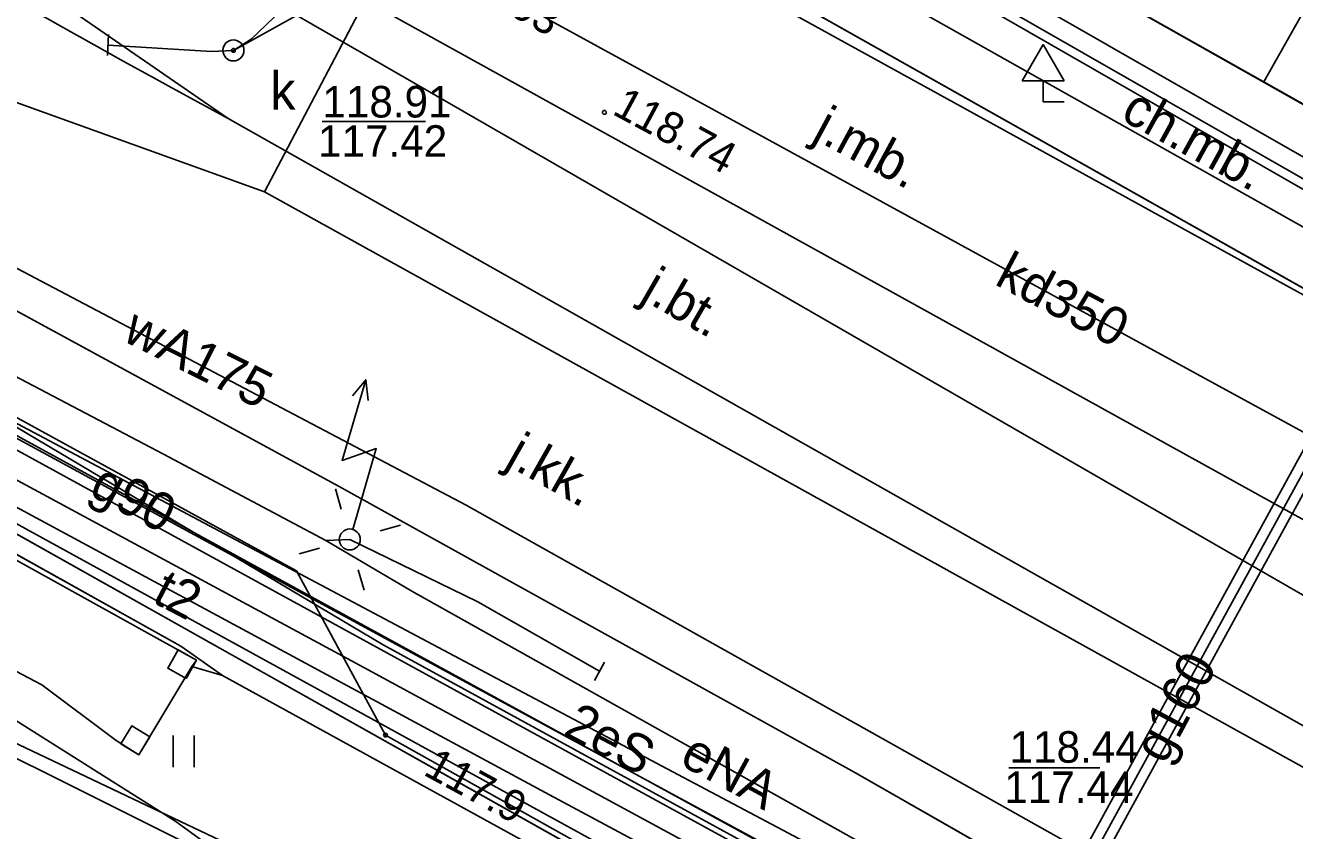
# Model space of a CAD drawing. Extents: x 6434771 to 6436222, y 5663454 to 5664782.
# Drawn here: x 6434953.97 to 6434984.12, y 5664036.61 to 5664055.74 of the extents above; entities that cross this region are included whole.
import ezdxf

# ---------------------------------------------------------------- set-up
doc = ezdxf.new("R2010")
doc.units = 0
for name, color, linetype in [('Warstwa 1', 7, 'Continuous'), ('Warstwa 10', 7, 'Continuous'), ('Warstwa 11', 7, 'Continuous'), ('Warstwa 12', 7, 'Continuous'), ('Warstwa 13', 7, 'Continuous'), ('Warstwa 14', 7, 'Continuous'), ('Warstwa 2', 7, 'Continuous'), ('Warstwa 20', 7, 'Continuous'), ('Warstwa 25', 7, 'Continuous'), ('Warstwa 31', 7, 'Continuous'), ('Warstwa 33', 7, 'Continuous'), ('Warstwa 37', 7, 'Continuous'), ('Warstwa 4', 7, 'Continuous'), ('Warstwa 40', 7, 'Continuous'), ('Warstwa 5', 7, 'Continuous'), ('Warstwa 6', 7, 'Continuous'), ('Warstwa 7', 7, 'Continuous'), ('Warstwa 8', 7, 'Continuous'), ('Warstwa 9', 7, 'Continuous')]:
    doc.layers.add(name, color=color, linetype=linetype)

msp = doc.modelspace()

# ---------------------------------------------------------------- linework, layer by layer
at = {"layer": 'Warstwa 1'}
for p, q in [((6434957.736, 5664068.872), (6435011.285, 5664038.642)), ((6434957.736, 5664068.872), (6435011.285, 5664038.642)), ((6434951.952, 5664044.671), (6434980.58, 5664028.593)), ((6434951.952, 5664044.671), (6434980.58, 5664028.593))]:
    msp.add_line(p, q, dxfattribs=at)
at = {"layer": 'Warstwa 10'}
for p, q in [((6434958.888, 5664068.218), (6435070.884, 5664005.038)), ((6434983.387, 5664054.398), (6434985.616, 5664058.348))]:
    msp.add_line(p, q, dxfattribs=at)
for points in [[(6435039.27, 5663995.38), (6435030.2, 5664000.49), (6435026.78, 5664002.49), (6435005.3, 5664015.02), (6435001.82, 5664020.36), (6434989.95, 5664026.95), (6434987.82, 5664026.16), (6434986.6, 5664026.34), (6434978.53, 5664030.75), (6434978.42, 5664032.99), (6434977.19, 5664033.85), (6434965.42, 5664040.09), (6434950.99, 5664047.76), (6434936.21, 5664055.56), (6434923.51, 5664061.95), (6434922, 5664062.6), (6434919.82, 5664061.67), (6434916.14, 5664063.34), (6434915.04, 5664064.99), (6434913.7, 5664066.79), (6434899.99, 5664073.52), (6434899.07, 5664073.93), (6434899.76, 5664075.88), (6434904.43, 5664090.76)], [(6434957.278, 5664085.628), (6434956.006, 5664082.103), (6434955.669, 5664077.427), (6434956.205, 5664069.64), (6434958.747, 5664067.252), (6434998.275, 5664044.633), (6435039.608, 5664021.298), (6435060.023, 5664010.8), (6435071.579, 5664004.164), (6435087.417, 5663995.484)], [(6434898.671, 5664074.419), (6434902.76, 5664072.365), (6434912.576, 5664067.627), (6434922.039, 5664062.843), (6434928.491, 5664059.745), (6434937.421, 5664055.317), (6434945.409, 5664050.998), (6434960.407, 5664042.783), (6434962.523, 5664038.882), (6434979.882, 5664029.167), (6434995.86, 5664020.139), (6435019.103, 5664006.754), (6435039.449, 5663995.035), (6435046.546, 5663989.977), (6435049.657, 5663987.84), (6435051.881, 5663986.317), (6435053.049, 5663985.633), (6435057.374, 5663981.038), (6435060.712, 5663977.517), (6435062.186, 5663975.788), (6435062.844, 5663975.005)], [(6434897.799, 5664073.869), (6434902.99, 5664071.376), (6434906.697, 5664069.461), (6434912.456, 5664066.861), (6434925.794, 5664060.729), (6434928.609, 5664060.01), (6434931.137, 5664057.624), (6434949.054, 5664048.986), (6434962.469, 5664041.023), (6434978.882, 5664032.044), (6434990.046, 5664026.529), (6434993.502, 5664024.497), (6435013.504, 5664012.944), (6435029.359, 5664004.111), (6435038.639, 5663997.479)], [(6434896.42, 5664071.06), (6434898.16, 5664073.03), (6434900.23, 5664072.06), (6434923.31, 5664061.23), (6434926.55, 5664059.81), (6434927.25, 5664060), (6434930.24, 5664058.57), (6434930.73, 5664057.88), (6434948.57, 5664048.49), (6434986.66, 5664027.63), (6435008.6, 5664015.27), (6435029.24, 5664003.72), (6435037.15, 5663998.25), (6435049.94, 5663990.19), (6435056.65, 5663985.18), (6435065.79, 5663976.31), (6435067.86, 5663972.11), (6435071.01, 5663962.36), (6435072.82, 5663959.6), (6435082.35, 5663954.64), (6435097.639, 5663946.244)]]:
    msp.add_lwpolyline(points, dxfattribs=at)
at = {"layer": 'Warstwa 12'}
for points in [[(6434955.424, 5664107.808), (6434955.42, 5664107.13), (6434955.35, 5664106.73), (6434954.08, 5664104.27), (6434950.89, 5664100.97), (6434957.06, 5664088.94), (6434955.1, 5664084.25), (6434954.64, 5664077.68), (6434954.42, 5664077.06), (6434954.6, 5664076.43), (6434956.16, 5664068.01), (6435007.47, 5664038.56), (6435008.58, 5664038.52), (6435069.89, 5664004.61), (6435071.25, 5664003.11), (6435083.95, 5663996.72), (6435086.33, 5663998.08), (6435116.04, 5663981.22), (6435116.39, 5663980.605)], [(6434993.035, 5664044.543), (6434953.276, 5664066.436), (6434950.872, 5664066.165), (6434935.02, 5664073.587), (6434925.792, 5664077.919), (6434923.971, 5664078.731), (6434922.637, 5664082.548), (6434920.786, 5664083.31), (6434921.804, 5664088.928), (6434925.227, 5664090.736), (6434928.868, 5664092.515)], [(6435145.416, 5663965.523), (6435131.892, 5663973.134), (6435121.956, 5663978.76), (6435118.167, 5663980.884), (6435116.886, 5663981.615), (6435116.214, 5663981.95), (6435111.258, 5663983.451), (6435109.878, 5663982.721), (6435106.161, 5663984.541), (6435100.509, 5663987.262), (6435094.259, 5663992.186), (6435082.196, 5663998.174), (6435065.808, 5664006.401), (6435059.638, 5664009.555), (6435039.16, 5664020.663), (6434998.052, 5664044.242), (6434958.452, 5664066.903), (6434956.205, 5664069.64), (6434955.669, 5664077.427), (6434956.006, 5664082.103), (6434957.278, 5664085.628)], [(6434879.158, 5664078.856), (6434884.466, 5664077.041), (6434884.943, 5664076.892), (6434885.361, 5664076.61), (6434904.643, 5664068.316), (6434925.269, 5664058.705), (6434945.05, 5664048.685), (6434974.567, 5664032.476), (6434974.989, 5664032.261), (6434975.127, 5664032.48), (6434976.891, 5664035.328), (6434977.019, 5664035.547), (6434977.471, 5664035.311), (6435021.423, 5664010.318), (6435021.865, 5664010.097), (6435021.856, 5664009.772), (6435020.661, 5664007.687), (6435020.508, 5664007.434), (6435020.935, 5664007.143), (6435043.134, 5663993.734), (6435056.442, 5663986.832), (6435065.286, 5663979.645), (6435065.567, 5663979.291)], [(6434894.319, 5664076.855), (6434899.034, 5664074.635), (6434910.187, 5664069.52), (6434918.232, 5664065.643), (6434923.041, 5664063.274), (6434939.654, 5664054.781), (6434943.177, 5664052.923), (6434943.617, 5664053.257), (6434943.341, 5664052.866), (6434957.251, 5664045.557), (6434961.102, 5664043.502), (6434963.144, 5664042.299), (6434980.683, 5664032.471), (6434984.165, 5664030.523)], [(6435076.981, 5663977.987), (6435060.8, 5663986.83), (6435044.672, 5663995.689), (6435035.779, 5664000.664), (6435026.559, 5664005.848), (6435021.216, 5664008.862), (6435015.543, 5664011.986), (6435005.727, 5664017.515), (6434993.895, 5664024.292), (6434988.15, 5664027.391), (6434986.652, 5664028.144), (6434985.953, 5664028.56), (6434978.495, 5664032.512), (6434971.253, 5664036.441), (6434966.665, 5664038.927), (6434949.941, 5664048.002), (6434948.145, 5664048.942), (6434947.222, 5664049.507), (6434943.986, 5664051.256), (6434934.8, 5664055.982), (6434925.516, 5664060.59), (6434905.925, 5664069.826), (6434896.606, 5664074.336), (6434894.752, 5664075.227)], [(6434953.759, 5664072.48), (6434954.31, 5664070.893), (6434955.674, 5664067.077), (6434985.96, 5664050.029), (6434986.729, 5664049.597), (6435026.468, 5664027.217), (6435070.315, 5664002.675), (6435074.564, 5664000.044), (6435079.582, 5664002.333), (6435082.419, 5664003.729), (6435083.203, 5664003.199), (6435096.876, 5663995.093), (6435102.637, 5663991.843), (6435114.456, 5663985.09), (6435115.679, 5663984.435), (6435122.968, 5663980.237), (6435121.551, 5663977.954), (6435138.894, 5663968.174), (6435150.508, 5663961.813), (6435176.566, 5663946.547), (6435178.808, 5663945.26)], [(6434922.709, 5664066.16), (6434927.799, 5664063.464), (6434929.336, 5664062.715), (6434932.192, 5664061.191), (6434947.623, 5664053.203), (6434964.435, 5664044.341), (6434974.735, 5664038.569), (6434986.93, 5664031.717)], [(6434928.096, 5664058.264), (6434929.076, 5664057.604), (6434939.486, 5664051.98), (6434948.125, 5664047.34), (6434952.325, 5664045.068), (6434966.421, 5664037.465), (6434988.007, 5664025.883), (6434989.76, 5664024.876), (6434992.028, 5664023.706), (6434998.449, 5664019.821), (6435020.142, 5664006.907), (6435038.86, 5663995.783), (6435047.805, 5663990.452), (6435048.936, 5663989.958)], [(6434928.096, 5664058.264), (6434929.204, 5664057.877), (6434936.049, 5664054.266), (6434947.776, 5664048.138), (6434948.393, 5664047.809), (6434949.02, 5664047.496), (6434962.005, 5664040.487), (6434984.613, 5664028.227), (6434988.956, 5664025.894), (6434990.077, 5664025.283)], [(6434947.184, 5664050.679), (6434946.743, 5664049.784), (6434947.35, 5664049.487), (6434947.469, 5664049.435), (6434979.898, 5664031.702), (6434980.048, 5664031.74), (6434980.366, 5664032.386), (6434980.509, 5664032.584), (6434986.892, 5664028.647), (6434987.041, 5664028.565), (6434985.983, 5664025.525)], [(6434986.729, 5664049.597), (6434986.203, 5664048.566), (6434975.996, 5664029.919), (6434974.824, 5664028.123)], [(6434924.809, 5664048.81), (6434930.739, 5664046.248), (6434938.087, 5664045.169), (6434947.585, 5664041.614), (6434960.352, 5664035.549), (6434967.024, 5664026.498), (6434969.107, 5664021.852), (6434976.011, 5664009.728), (6434981.103, 5663994.095), (6434983.23, 5663981.509), (6434983.428, 5663980.457), (6434983.606, 5663978.684), (6434986.797, 5663964.645), (6434990.011, 5663952.113)], [(6434961.102, 5664043.502), (6434961.674, 5664043.529)], [(6434961.674, 5664043.529), (6434964.718, 5664042.046), (6434967.607, 5664040.398)]]:
    msp.add_lwpolyline(points, dxfattribs=at)
at = {"layer": 'Warstwa 14'}
for p, q in [((6434961.02, 5664053.461), (6434963.476, 5664053.461)), ((6434977.326, 5664038.108), (6434979.488, 5664038.108))]:
    msp.add_line(p, q, dxfattribs=at)
for centre in [(6434958.91, 5664055.147), (6434962.523, 5664038.882)]:
    msp.add_circle(centre, 0.045, dxfattribs=at)
at = {"layer": 'Warstwa 2'}
for points in [[(6434948.898, 5664045.64), (6434952.842, 5664043.684), (6434957.661, 5664040.996), (6434958.65, 5664040.3)], [(6434978.489, 5664029.309), (6434966.051, 5664036.23), (6434958.65, 5664040.3), (6434957.922, 5664040.508)]]:
    msp.add_lwpolyline(points, dxfattribs=at)
msp.add_circle((6434961.674, 5664043.529), 0.25, dxfattribs=at)
at = {"layer": 'Warstwa 20'}
for p, q in [((6434958.888, 5664068.218), (6435070.884, 5664005.038)), ((6434955.916, 5664055.023), (6434955.946, 5664055.523)), ((6434967.727, 5664040.618), (6434967.487, 5664040.178))]:
    msp.add_line(p, q, dxfattribs=at)
at = {"layer": 'Warstwa 25'}
msp.add_circle((6434967.722, 5664053.675), 0.045, dxfattribs=at)
at = {"layer": 'Warstwa 31'}
for p, q in [((6434978.647, 5664054.424), (6434978.147, 5664055.29)), ((6434978.147, 5664053.924), (6434978.147, 5664054.424)), ((6434978.647, 5664053.924), (6434978.147, 5664053.924))]:
    msp.add_line(p, q, dxfattribs=at)
for points in [[(6434978.147, 5664055.29), (6434977.647, 5664054.424)], [(6434978.647, 5664054.424), (6434977.647, 5664054.424)]]:
    msp.add_lwpolyline(points, dxfattribs=at)
at = {"layer": 'Warstwa 33'}
for p, q in [((6434953.708, 5664043.058), (6434958.031, 5664040.662)), ((6434949.606, 5664042.554), (6434954.362, 5664040.077)), ((6434957.922, 5664040.508), (6434958.031, 5664040.662)), ((6434956.667, 5664038.414), (6434957.922, 5664040.508)), ((6434954.362, 5664040.077), (6434956.127, 5664038.751)), ((6434956.127, 5664038.751), (6434956.667, 5664038.414))]:
    msp.add_line(p, q, dxfattribs=at)
for points in [[(6434957.788, 5664040.225), (6434957.351, 5664040.468), (6434957.594, 5664040.905), (6434958.031, 5664040.662)], [(6434956.238, 5664038.671), (6434956.495, 5664039.1), (6434956.924, 5664038.843), (6434956.667, 5664038.414)]]:
    msp.add_lwpolyline(points, close=True, dxfattribs=at)
at = {"layer": 'Warstwa 37'}
for points in [[(6434952.584, 5664057.809), (6434958.785, 5664053.528)], [(6434953.191, 5664056.631), (6434953.81, 5664056.282), (6434954.429, 5664055.933), (6434955.05, 5664055.586), (6434955.67, 5664055.24), (6434956.292, 5664054.895), (6434956.914, 5664054.552), (6434957.537, 5664054.21), (6434958.161, 5664053.868), (6434958.785, 5664053.528)], [(6434960.077, 5664056.173), (6434990.448, 5664038.674), (6435077.587, 5663990.05), (6435102.909, 5663975.479)], [(6435101.756, 5663972.773), (6435075.965, 5663987.638), (6434996.783, 5664032.063), (6434958.785, 5664053.528)]]:
    msp.add_lwpolyline(points, dxfattribs=at)
at = {"layer": 'Warstwa 4'}
for points in [[(6434961.471, 5664044.251), (6434961.336, 5664044.733)], [(6434962.396, 5664043.732), (6434962.878, 5664043.867)], [(6434960.952, 5664043.326), (6434960.47, 5664043.191)], [(6434961.877, 5664042.807), (6434962.012, 5664042.325)]]:
    msp.add_lwpolyline(points, dxfattribs=at)
msp.add_circle((6434958.91, 5664055.147), 0.25, dxfattribs=at)
at = {"layer": 'Warstwa 40'}
msp.add_line((6434961.744, 5664043.769), (6434962.304, 5664045.689), dxfattribs=at)
for points in [[(6434961.744, 5664043.769), (6434962.304, 5664045.689), (6434961.492, 5664045.405), (6434962.052, 5664047.325)], [(6434961.736, 5664046.938), (6434962.052, 5664047.325), (6434962.111, 5664046.828)]]:
    msp.add_lwpolyline(points, dxfattribs=at)
msp.add_circle((6434961.674, 5664043.529), 0.25, dxfattribs=at)
at = {"layer": 'Warstwa 5'}
for p, q in [((6434952.842, 5664043.684), (6434955.252, 5664042.34)), ((6434955.252, 5664042.34), (6434957.661, 5664040.996)), ((6434957.661, 5664040.996), (6434958.65, 5664040.3)), ((6434952.471, 5664040.023), (6434957.519, 5664036.849)), ((6434958.65, 5664040.3), (6434966.051, 5664036.23)), ((6434957.476, 5664038.121), (6434957.476, 5664038.871)), ((6434957.976, 5664038.121), (6434957.976, 5664038.871)), ((6434957.519, 5664036.849), (6434961.542, 5664033.936))]:
    msp.add_line(p, q, dxfattribs=at)
at = {"layer": 'Warstwa 6'}
for points in [[(6435070.884, 5664005.038), (6435088.902, 5664010.531), (6435097.753, 5664027.064), (6435099.605, 5664026.362), (6435119.373, 5664060.725), (6435129.873, 5664079.629), (6435133.231, 5664121.51), (6435135.019, 5664155.141), (6435134.434, 5664158.918), (6435132.379, 5664160.093), (6435129.333, 5664159.69), (6435091.915, 5664143.622), (6435051.916, 5664125.895), (6435013.331, 5664108.431), (6434975.929, 5664092.123), (6434957.472, 5664084.246), (6434956.877, 5664081.353), (6434957.736, 5664068.872), (6435011.285, 5664038.642)], [(6435026.957, 5664002.35), (6435050.759, 5663985.791), (6435055.831, 5663981.839), (6435058.095, 5663979.622), (6435062.043, 5663974.514), (6435068.325, 5663963.837), (6435069.483, 5663961.233), (6435070.435, 5663958.091), (6435069.683, 5663952.11), (6435120.043, 5663983.972), (6435070.884, 5664005.038), (6435011.285, 5664038.642), (6434957.736, 5664068.872), (6434942.859, 5664049.431), (6434951.952, 5664044.671), (6434980.58, 5664028.593), (6434991.09, 5664022.666), (6434999.334, 5664017.996)]]:
    msp.add_lwpolyline(points, close=True, dxfattribs=at)
for points in [[(6434894.583, 5664078.489), (6434898.541, 5664076.632), (6434903.927, 5664074.189), (6434909.584, 5664071.448), (6434917.838, 5664067.518), (6434921.747, 5664065.706), (6434925.819, 5664063.511), (6434932.879, 5664059.91), (6434935.461, 5664058.623), (6434936.784, 5664057.917), (6434941.785, 5664055.257), (6434948.956, 5664051.565), (6434961.422, 5664044.789), (6434973.667, 5664037.992), (6434978.764, 5664035.088), (6434988.253, 5664029.753), (6434993.136, 5664027.135), (6434994.447, 5664026.406), (6434999.834, 5664023.432), (6435005.342, 5664020.335), (6435019.065, 5664012.814), (6435023.99, 5664010.042), (6435027.108, 5664008.168), (6435033.554, 5664004.049)], [(6435199.169, 5663878.85), (6435069.683, 5663952.11), (6435070.435, 5663958.091), (6435069.483, 5663961.233), (6435068.325, 5663963.837), (6435062.043, 5663974.514), (6435058.095, 5663979.622), (6435055.831, 5663981.839), (6435050.759, 5663985.791), (6435026.957, 5664002.35), (6434999.334, 5664017.996), (6434991.09, 5664022.666), (6434980.58, 5664028.593), (6434951.952, 5664044.671), (6434942.859, 5664049.431), (6434933.864, 5664054.041), (6434925.132, 5664058.117), (6434918.181, 5664061.441), (6434909.328, 5664065.359), (6434902.911, 5664068.147), (6434896.533, 5664070.874)], [(6435092.292, 5664000.589), (6435091.876, 5663999.738), (6435091.442, 5663999.011), (6435090.505, 5663997.775), (6435090.026, 5663997.263), (6435089.223, 5663996.536), (6435087.802, 5663995.55), (6435086.82, 5663995.045), (6435086.161, 5663994.773), (6435085.399, 5663994.555), (6435084.229, 5663994.387), (6435083.333, 5663994.387), (6435082.567, 5663994.477), (6435081.406, 5663994.775), (6435080.444, 5663995.188), (6435079.641, 5663995.672), (6435056.975, 5664008.527), (6435038.924, 5664018.766), (6435021.047, 5664028.813), (6435001.041, 5664040.076), (6434969.434, 5664057.89), (6434963.473, 5664061.162)]]:
    msp.add_lwpolyline(points, dxfattribs=at)
msp.add_circle((6434958.91, 5664055.147), 0.045, dxfattribs=at)
at = {"layer": 'Warstwa 7'}
for points in [[(6434913.951, 5664082.953), (6434931.09, 5664074.504), (6434936.806, 5664071.448), (6434941.32, 5664069.055), (6434946.518, 5664066.299), (6434958.377, 5664060.032), (6434959.486, 5664059.504), (6434963.271, 5664057.684), (6434966.462, 5664055.844), (6434982.31, 5664047.177), (6434993.912, 5664040.854), (6434999.174, 5664037.984)], [(6434958.91, 5664055.147), (6434962.987, 5664057.418), (6434963.36, 5664057.623)], [(6434959.127, 5664056.544), (6434959.226, 5664056.463), (6434960.051, 5664056.103), (6434959.333, 5664055.414), (6434958.91, 5664055.147)], [(6434955.931, 5664055.273), (6434958.389, 5664055.123), (6434958.91, 5664055.147)], [(6434932.526, 5664039.935), (6434932.833, 5664040.333), (6434937.258, 5664046.07), (6434937.622, 5664046.315), (6434938.316, 5664046.028), (6434960.883, 5664034.772), (6434973.659, 5664021.147), (6434974.001, 5664020.658), (6434974.526, 5664016.746), (6434981.103, 5663994.095), (6434983.279, 5663980.96)]]:
    msp.add_lwpolyline(points, dxfattribs=at)
at = {"layer": 'Warstwa 8'}
for p, q in [((6434969.434, 5664057.89), (6435001.041, 5664040.076)), ((6434959.65, 5664051.79), (6434962.04, 5664056.33)), ((6434959.65, 5664051.79), (6434962.04, 5664056.33)), ((6434962.04, 5664056.33), (6434998.792, 5664035.993)), ((6434962.04, 5664056.33), (6434998.792, 5664035.993)), ((6434953.35, 5664054.05), (6434959.65, 5664051.79)), ((6434953.35, 5664054.05), (6434959.65, 5664051.79)), ((6434959.65, 5664051.79), (6434997.36, 5664030.89)), ((6434959.65, 5664051.79), (6434997.36, 5664030.89)), ((6434951.206, 5664050.342), (6434961.422, 5664044.789)), ((6434951.206, 5664050.342), (6434961.422, 5664044.789)), ((6434961.422, 5664044.789), (6434973.667, 5664037.992)), ((6434961.422, 5664044.789), (6434973.667, 5664037.992)), ((6434952.842, 5664043.684), (6434957.661, 5664040.996)), ((6434957.661, 5664040.996), (6434958.65, 5664040.3)), ((6434958.65, 5664040.3), (6434966.051, 5664036.23)), ((6434973.667, 5664037.992), (6434978.764, 5664035.088)), ((6434973.667, 5664037.992), (6434978.764, 5664035.088))]:
    msp.add_line(p, q, dxfattribs=at)
msp.add_lwpolyline([(6434985.983, 5664048.686), (6434975.776, 5664030.039), (6434976.214, 5664029.798), (6434986.421, 5664048.445)], close=True, dxfattribs=at)
at = {"layer": 'Warstwa 9'}
for p, q in [((6434958.888, 5664068.218), (6435019.458, 5664034.049)), ((6434969.434, 5664057.89), (6435001.041, 5664040.076)), ((6434952.471, 5664040.023), (6434957.519, 5664036.849)), ((6434957.519, 5664036.849), (6434961.542, 5664033.936))]:
    msp.add_line(p, q, dxfattribs=at)

# ---------------------------------------------------------------- texts
at = {"layer": 'Warstwa 11'}
msp.add_text('2eS', height=0.9, rotation=332.0691, dxfattribs=at).set_placement((6434966.708, 5664038.898))
at = {"layer": 'Warstwa 13'}
for s, rotation, p in [('wA175', 333.3239, (6434956.241, 5664048.267)), ('g90', 332.2067, (6434955.448, 5664044.595)), ('t2', 332.3499, (6434956.946, 5664042.058)), ('g160', 61.9998, (6434981.036, 5664038.163)), ('eNA', 331.4274, (6434969.473, 5664038.201))]:
    msp.add_text(s, height=0.9, rotation=rotation, dxfattribs=at).set_placement(p)
at = {"layer": 'Warstwa 14'}
for s, rotation, p in [('114.93', 330.717, (6434963.738, 5664056.964)), ('117.9', 331.4618, (6434963.393, 5664037.952))]:
    msp.add_text(s, height=0.75, rotation=rotation, dxfattribs=at).set_placement(p)
for s, p in [('117.42', (6434960.92, 5664052.619)), ('117.44', (6434977.221, 5664037.269))]:
    msp.add_text(s, height=0.75, dxfattribs=at).set_placement(p)
at = {"layer": 'Warstwa 25'}
msp.add_text('118.74', height=0.75, rotation=331.6452, dxfattribs=at).set_placement((6434967.881, 5664053.647))
at = {"layer": 'Warstwa 5'}
msp.add_text('k', height=0.9, dxfattribs=at).set_placement((6434959.783, 5664053.739))
at = {"layer": 'Warstwa 6'}
for s, p in [('118.91', (6434961.023, 5664053.553)), ('118.44', (6434977.347, 5664038.225))]:
    msp.add_text(s, height=0.75, dxfattribs=at).set_placement(p)
at = {"layer": 'Warstwa 7'}
msp.add_text('kd350', height=0.9, rotation=332.1035, dxfattribs=at).set_placement((6434976.961, 5664049.601))
at = {"layer": 'Warstwa 8'}
for s, rotation, p in [('j.mb.', 331.6452, (6434972.635, 5664053.069)), ('j.bt.', 330.0523, (6434968.552, 5664049.263)), ('j.kk.', 330.5394, (6434965.341, 5664045.324))]:
    msp.add_text(s, height=0.9, rotation=rotation, dxfattribs=at).set_placement(p)
at = {"layer": 'Warstwa 9'}
msp.add_text('ch.mb.', height=0.9, rotation=331.2097, dxfattribs=at).set_placement((6434979.952, 5664053.52))

doc.saveas('drawing.dxf')
